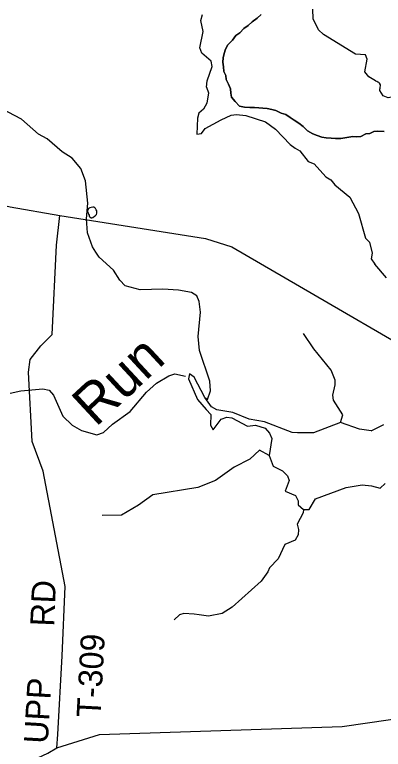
# Model space of a CAD drawing. Extents: x 1525783 to 1900577, y 218250 to 627376.
# Drawn here: x 1716205 to 1720827, y 448212 to 457419 of the extents above; entities that cross this region are included whole.
import ezdxf

# ---------------------------------------------------------------- set-up
doc = ezdxf.new("R2010")
doc.units = 0
for name, color, linetype in [('GM_X_Adjacent_County', 7, 'Continuous'), ('GM_X_County', 7, 'Continuous'), ('GM_X_Major_Lake', 7, 'Continuous'), ('GM_X_Minor_Lake', 7, 'Continuous'), ('GM_X_Minor_River', 7, 'Continuous'), ('GM_X_Minor_River_Text', 7, 'Continuous'), ('GM_X_Township', 7, 'Continuous'), ('GM_X_Township_Road', 7, 'Continuous'), ('GM_X_Township_Road_Text', 7, 'Continuous'), ('GM_X_US_Route', 7, 'Continuous')]:
    doc.layers.add(name, color=color, linetype=linetype)

msp = doc.modelspace()

# ---------------------------------------------------------------- linework, layer by layer
at = {"layer": 'GM_X_Adjacent_County'}
msp.add_lwpolyline([(1720836.7, 455957), (1720758.7, 455958.1), (1720707.5, 455953), (1720657.3, 455931.7), (1720607.2, 455924.4), (1720546.8, 455893.2), (1720496.7, 455889.9), (1720444.8, 455892.7), (1720394.7, 455883.3), (1720342.6, 455874.1), (1720292.5, 455866.8), (1720228.5, 455865.7), (1720174.6, 455870.5), (1720110.7, 455875.4), (1720056.8, 455882.2), (1719997.2, 455905.1), (1719941.5, 455923.9), (1719876.1, 455965), (1719820.9, 456015.9), (1719769.5, 456060.7), (1719710, 456095.7), (1719658.6, 456132.5), (1719603.1, 456169.4), (1719547.4, 456186.2), (1719479.9, 456219.3), (1719428.1, 456230), (1719370.3, 456242.9), (1719318.4, 456247.7), (1719266.4, 456250.4), (1719210.6, 456257.2), (1719152.6, 456254.1), (1719084.7, 456259), (1719024.9, 456273.9), (1718967.7, 456328.9), (1718922.5, 456385.7), (1718915.3, 456435.9), (1718910.4, 456489.6), (1718885.6, 456548.2), (1718858.7, 456606.8), (1718853.6, 456657), (1718826.6, 456707.7), (1718821.7, 456765.9), (1718816.8, 456822.1), (1718819.8, 456876.2), (1718832.8, 456932), (1718849.8, 456985.8), (1718878.9, 457041.4), (1718935.9, 457098.4), (1718977, 457157.8), (1719027.6, 457192.9), (1719076.6, 457244.1), (1719131.3, 457285.1), (1719184.1, 457330.2), (1719245, 457377.2), (1719295.8, 457422.3)], dxfattribs=at)
at = {"layer": 'GM_X_County'}
msp.add_lwpolyline([(1719295.8, 457422.3), (1719245, 457377.2), (1719184.1, 457330.2), (1719131.3, 457285.1), (1719076.6, 457244.1), (1719027.6, 457192.9), (1718977, 457157.8), (1718935.9, 457098.4), (1718878.9, 457041.4), (1718849.8, 456985.8), (1718832.8, 456932), (1718819.8, 456876.2), (1718816.8, 456822.1), (1718821.7, 456765.9), (1718826.6, 456707.7), (1718853.6, 456657), (1718858.7, 456606.8), (1718885.6, 456548.2), (1718910.4, 456489.6), (1718915.3, 456435.9), (1718922.5, 456385.7), (1718967.7, 456328.9), (1719024.9, 456273.9), (1719084.7, 456259), (1719152.6, 456254.1), (1719210.6, 456257.2), (1719266.4, 456250.4), (1719318.4, 456247.7), (1719370.3, 456242.9), (1719428.1, 456230), (1719479.9, 456219.3), (1719547.4, 456186.2), (1719603.1, 456169.4), (1719658.6, 456132.5), (1719710, 456095.7), (1719769.5, 456060.7), (1719820.9, 456015.9), (1719876.1, 455965), (1719941.5, 455923.9), (1719997.2, 455905.1), (1720056.8, 455882.2), (1720110.7, 455875.4), (1720174.6, 455870.5), (1720228.5, 455865.7), (1720292.5, 455866.8), (1720342.6, 455874.1), (1720394.7, 455883.3), (1720444.8, 455892.7), (1720496.7, 455889.9), (1720546.8, 455893.2), (1720607.2, 455924.4), (1720657.3, 455931.7), (1720707.5, 455953), (1720758.7, 455958.1), (1720836.7, 455957)], dxfattribs=at)
at = {"layer": 'GM_X_Major_Lake'}
for points in [[(1720709.6, 456601.7), (1720644.2, 456638.8), (1720595.1, 456701.7), (1720625.7, 456859.6), (1720604.5, 456914), (1720478.5, 456924), (1720077.8, 457168.7), (1720012.7, 457227.9), (1719946.8, 457367.2), (1719942.7, 457487.6)], [(1718609.3, 456510.5), (1718620.3, 456591.5), (1718681.3, 456771.1), (1718668.3, 456837.4), (1718549.7, 456937.5), (1718524.8, 457004), (1718568.1, 457207.9), (1718540.3, 457344.6), (1718561.5, 457420.5)], [(1720785.2, 456469.1), (1720781.8, 456473.2), (1720781.8, 456484), (1720786.8, 456497.2), (1720789.3, 456511.3), (1720790.1, 456527), (1720790.1, 456541.9), (1720780.2, 456561), (1720770.3, 456567.6), (1720760.3, 456571.7), (1720746.2, 456580.8), (1720734.7, 456585.8), (1720727.2, 456589.1), (1720709.6, 456601.7)], [(1718609.3, 456510.5), (1718634.2, 456440), (1718616.2, 456311.8), (1718571, 456236.3), (1718516.1, 456183), (1718497.1, 456123.1), (1718490, 455920.6), (1718548.2, 455929.8), (1718595.2, 455993.2), (1718795.2, 456100.6), (1718918.2, 456158.9), (1718986.4, 456168), (1719102.4, 456154.2), (1719349.4, 456074.3), (1719474.2, 455986.2), (1719657.4, 455790.9), (1719720.8, 455747.8), (1719782.3, 455710.8), (1719886.4, 455580.9), (1719958, 455551.8), (1720105.6, 455385.1), (1720169.2, 455350.1), (1720218.2, 455287.1), (1720408.1, 455131.9), (1720517, 454927.7), (1720604.3, 454617.5), (1720655.6, 454568.6), (1720687.5, 454429.7), (1720676.4, 454359.7), (1720721.4, 454292.8)], [(1721095.8, 456465.2), (1721094.9, 456401), (1721026.4, 456375.8), (1720954.5, 456390.7), (1720888.1, 456377.5), (1720826.3, 456400.4), (1720785.2, 456469.1)], [(1720868.4, 454119.4), (1720721.4, 454292.8)], [(1720676.8, 452205.4), (1720528.9, 452223.7), (1720292, 452309.4), (1719951.5, 452178.1), (1719751.2, 452177.1), (1719683.3, 452184.1), (1719338.9, 452317.6), (1719145.2, 452350.5), (1718942.2, 452433.8), (1718740.5, 452466.9), (1718673, 452504), (1718590.7, 452619.5), (1718456.5, 452874.3), (1718395.1, 452917.3), (1718384.1, 452853.3), (1718498.2, 452596.8), (1718604.4, 452472.9), (1718665.5, 452407.8), (1718659.4, 452273.5), (1718692.5, 452214.9), (1718792.8, 452349.8), (1718863.2, 452374.8), (1718929.2, 452365.8), (1719123.8, 452260.6), (1719224.1, 452273.1), (1719347.7, 452237.2), (1719400.8, 452176.3), (1719427.7, 452105.6), (1719394.4, 451895.5), (1719444.4, 451762.4), (1719561.6, 451700.5), (1719626.7, 451641.3), (1719645.8, 451580.9), (1719597.7, 451447.2), (1719725, 451393.2), (1719758, 451324.5), (1719761.2, 451274.3), (1719826.4, 451219.2), (1719896.5, 451218.1), (1719978.6, 451351.3), (1720359.3, 451492.1), (1720560.1, 451525.2), (1720678, 451513.4)], [(1720676.8, 452205.4), (1720832.6, 452284.6)], [(1720678, 451513.4), (1720787.2, 451484.9), (1720850.2, 451542.3)]]:
    msp.add_lwpolyline(points, dxfattribs=at)
at = {"layer": 'GM_X_Minor_Lake'}
for points in [[(1717230.1, 454916.1), (1717234.1, 454932.1), (1717234.1, 454948.1), (1717234.1, 454962.1), (1717226.1, 454974.2), (1717218.1, 454988.2), (1717210.1, 454998.2), (1717198.1, 455006.2), (1717186.1, 455008.2), (1717162.1, 455004.2), (1717148.1, 455000.2), (1717132.1, 454988.2), (1717120.1, 454962.1)], [(1717120.1, 454962.1), (1717120.1, 454952.1), (1717124.1, 454942.1), (1717132.1, 454920.1), (1717138.1, 454908.1), (1717140.1, 454896), (1717148.1, 454884), (1717162.1, 454874), (1717174.1, 454874), (1717186.1, 454878), (1717206.1, 454894), (1717220.1, 454902), (1717230.1, 454916.1), (1717234.1, 454932.1), (1717234.1, 454948.1), (1717234.1, 454962.1), (1717226.1, 454974.2), (1717218.1, 454988.2), (1717210.1, 454998.2), (1717198.1, 455006.2), (1717186.1, 455008.2), (1717162.1, 455004.2), (1717148.1, 455000.2), (1717132.1, 454988.2), (1717120.1, 454962.1)], [(1717120.1, 454962.1), (1717120.1, 454952.1), (1717124.1, 454942.1), (1717132.1, 454920.1), (1717138.1, 454908.1), (1717140.1, 454896), (1717148.1, 454884), (1717162.1, 454874), (1717174.1, 454874), (1717186.1, 454878), (1717206.1, 454894), (1717220.1, 454902), (1717230.1, 454916.1)]]:
    msp.add_lwpolyline(points, dxfattribs=at)
at = {"layer": 'GM_X_Minor_River'}
for points in [[(1718590.7, 452619.5), (1718624.4, 452595), (1718660.1, 452706.8), (1718650, 452827.3), (1718523.8, 453212.3), (1718504.5, 453385), (1718535.3, 453691.5), (1718519.4, 453826.1), (1718488.5, 453896.8), (1718421, 453935.9), (1718259.3, 453968.4), (1718063.2, 453977.3), (1717776.7, 453969.5), (1717589.3, 454022.5), (1717522.3, 454091.6), (1717444.2, 454217.2), (1717262.5, 454380.3), (1717221.4, 454443.1), (1717182.4, 454507.9), (1717119, 454683.3), (1717103.8, 454862.1), (1717120.8, 455056.4), (1717093.2, 455337.6), (1717035.5, 455492.9), (1716927.4, 455620.9), (1716800.4, 455699), (1716612.8, 455862.2), (1716505.5, 455920), (1716290.2, 456107.7), (1716045.9, 456239.7)], [(1720292, 452309.4), (1720319.5, 452405.3), (1720202.2, 452589.6), (1720195.2, 452651.9), (1720223.2, 452779.8), (1720224.1, 452838), (1720172, 452965.1), (1719955.9, 453233.1), (1719824.7, 453421.6)], [(1716150.5, 452673.9), (1716281.2, 452704), (1716559.9, 452730), (1716637.7, 452712.8), (1716690.9, 452651.8), (1716806.9, 452389.3), (1716925.3, 452275.2), (1716984.8, 452240.2), (1717044.4, 452209.3), (1717235.8, 452154.3), (1717318.3, 452181.1), (1717430.1, 452287.8), (1717654.8, 452444.9), (1717858.9, 452688.6), (1717984.8, 452799), (1718138.4, 452893), (1718212.9, 452918), (1718348.6, 452889.9)], [(1719394.4, 451895.5), (1719275.3, 451959.5), (1719151.4, 451849), (1718957.6, 451749.6), (1718724.7, 451582.6), (1718501.1, 451495.6), (1717936.9, 451401.7), (1717756.7, 451272), (1717542.5, 451148.8), (1717302.1, 451142.4)], [(1719826.4, 451219.2), (1719821.7, 451175.1), (1719745.4, 451035.8), (1719764.4, 450967.4), (1719761.3, 450899.2), (1719720.3, 450833.6), (1719591.3, 450779.4), (1719510.3, 450598), (1719398.5, 450487.4), (1719377.6, 450435.5), (1719295.7, 450318.4), (1718932.2, 449994.9), (1718806.8, 449912.5), (1718634.1, 449879), (1718518.2, 449898.7), (1718454.3, 449907.7), (1718324.2, 449913.6), (1718269.9, 449898.4), (1718204.8, 449833.2)]]:
    msp.add_lwpolyline(points, dxfattribs=at)
at = {"layer": 'GM_X_Township'}
msp.add_lwpolyline([(1719295.8, 457422.3), (1719245, 457377.2), (1719184.1, 457330.2), (1719131.3, 457285.1), (1719076.6, 457244.1), (1719027.6, 457192.9), (1718977, 457157.8), (1718935.9, 457098.4), (1718878.9, 457041.4), (1718849.8, 456985.8), (1718832.8, 456932), (1718819.8, 456876.2), (1718816.8, 456822.1), (1718821.7, 456765.9), (1718826.6, 456707.7), (1718853.6, 456657), (1718858.7, 456606.8), (1718885.6, 456548.2), (1718910.4, 456489.6), (1718915.3, 456435.9), (1718922.5, 456385.7), (1718967.7, 456328.9), (1719024.9, 456273.9), (1719084.7, 456259), (1719152.6, 456254.1), (1719210.6, 456257.2), (1719266.4, 456250.4), (1719318.4, 456247.7), (1719370.3, 456242.9), (1719428.1, 456230), (1719479.9, 456219.3), (1719547.4, 456186.2), (1719603.1, 456169.4), (1719658.6, 456132.5), (1719710, 456095.7), (1719769.5, 456060.7), (1719820.9, 456015.9), (1719876.1, 455965), (1719941.5, 455923.9), (1719997.2, 455905.1), (1720056.8, 455882.2), (1720110.7, 455875.4), (1720174.6, 455870.5), (1720228.5, 455865.7), (1720292.5, 455866.8), (1720342.6, 455874.1), (1720394.7, 455883.3), (1720444.8, 455892.7), (1720496.7, 455889.9), (1720546.8, 455893.2), (1720607.2, 455924.4), (1720657.3, 455931.7), (1720707.5, 455953), (1720758.7, 455958.1), (1720836.7, 455957)], dxfattribs=at)
at = {"layer": 'GM_X_Township_Road'}
for points in [[(1706797.3, 455845.4), (1708999, 455620.4), (1709275.5, 455616), (1709517.3, 455672.5), (1709693.9, 455684.4), (1709845.4, 455650.8), (1710025.9, 455576.3), (1710248.8, 455510.8), (1710520.3, 455470.3), (1712393.7, 455325.4), (1713509.8, 455239.1), (1714135.8, 455198.1), (1714388, 455270.4), (1714507.8, 455339.8), (1714723.5, 455314.6), (1715050.9, 455264.7), (1715837.8, 455081.5), (1716149.5, 455011.4), (1716773, 454902.8), (1718599.3, 454613), (1718927.2, 454510.5), (1722192.6, 452613.9)], [(1716744.8, 448398.6), (1716801.6, 449385.8), (1716838.3, 450251.9), (1716562.3, 451699.2), (1716423, 452071.7), (1716379.6, 452937.6), (1716397.4, 453097.7), (1716533.7, 453269), (1716673.3, 453410.2), (1716730, 454528.6), (1716773, 454902.8)], [(1716735.1, 448229.3), (1716744.8, 448398.5), (1716744.8, 448398.6)]]:
    msp.add_lwpolyline(points, dxfattribs=at)
at = {"layer": 'GM_X_US_Route'}
msp.add_lwpolyline([(1712725.1, 446219.6), (1712745.9, 446223.8), (1713009.9, 446278.6), (1713151.5, 446331.9), (1714174.1, 446865), (1715097.6, 447363.8), (1715817.9, 447742.4), (1716218.1, 447975), (1716479.5, 448098.1), (1716495.3, 448105.7), (1716619.4, 448165.4), (1716735.1, 448229.3), (1717268.3, 448396.9), (1720312.1, 448497.8), (1722678.3, 448841.2)], dxfattribs=at)

# ---------------------------------------------------------------- texts
at = {"layer": 'GM_X_Minor_River_Text'}
msp.add_text('Run', height=500.02, rotation=42.84251, dxfattribs=at).set_placement((1717219.2, 452242))
at = {"layer": 'GM_X_Township_Road_Text'}
for s, rotation, p in [('RD', 87.53137, (1716699.1, 449747.4)), ('T-309', 86.9137, (1717279.8, 448606)), ('UPP', 86.69772, (1716620, 448276.8))]:
    msp.add_text(s, height=300, rotation=rotation, dxfattribs=at).set_placement(p)

doc.saveas('drawing.dxf')
